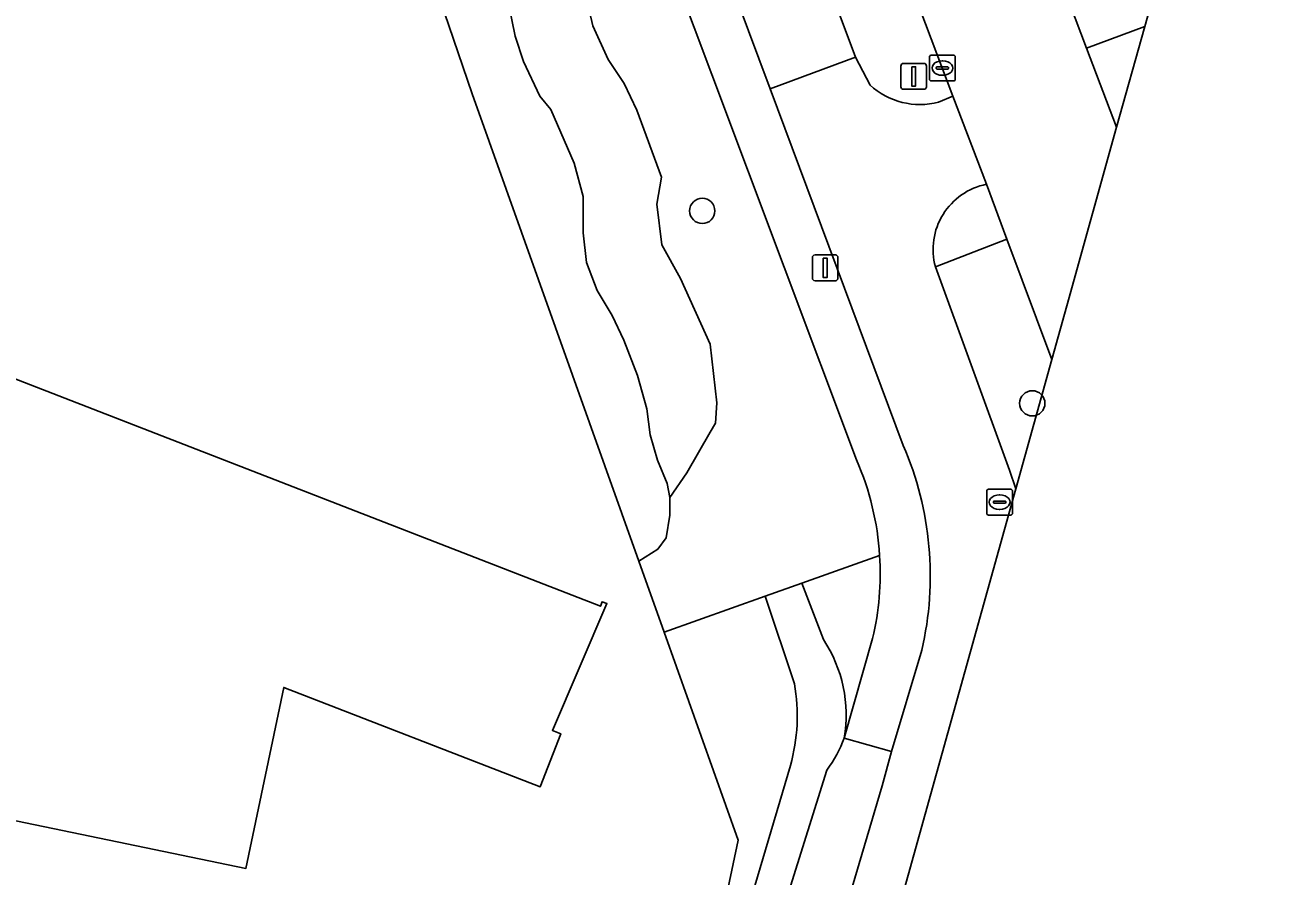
# Model space of a CAD drawing. Extents: x 157692 to 159674, y 381452 to 383291.
# Drawn here: x 158780.47 to 158828.64, y 381955.47 to 381988.43 of the extents above; entities that cross this region are included whole.
import ezdxf

# ---------------------------------------------------------------- set-up
doc = ezdxf.new("R2010")
doc.units = 0
for name, color, linetype in [('IMGEO_Berm_groen', 7, 'Continuous'), ('IMGEO_Boom', 7, 'Continuous'), ('IMGEO_Erf', 7, 'Continuous'), ('IMGEO_Fietspad_gesloten', 7, 'Continuous'), ('IMGEO_Groenvoorziening', 7, 'Continuous'), ('IMGEO_Hek', 7, 'Continuous'), ('IMGEO_Kolk', 7, 'Continuous'), ('IMGEO_Lichtmast', 7, 'Continuous'), ('IMGEO_Pand', 7, 'Continuous'), ('IMGEO_Rijbaan_lokaal_open', 7, 'Continuous'), ('IMGEO_Rioolput', 7, 'Continuous'), ('IMGEO_Verkeersbordpaal', 7, 'Continuous'), ('IMGEO_Voetpad_open', 7, 'Continuous')]:
    doc.layers.add(name, color=color, linetype=linetype)

msp = doc.modelspace()

# ---------------------------------------------------------------- linework, layer by layer
at = {"layer": 'IMGEO_Berm_groen'}
for points in [[(158806.392, 382027.71), (158821.579, 381987.522), (158823.826, 381988.369), (158828.643, 382005.655)], [(158797.711, 382027.016), (158812.631, 381987.183), (158813.192, 381986.098)], [(158815.847, 381985.433), (158816.403, 381985.672), (158812.642, 381995.615)], [(158818.839, 381970.471), (158820.232, 381975.47), (158820.232, 381975.471), (158818.489, 381980.13), (158815.721, 381979.06), (158818.595, 381971.194), (158818.839, 381970.471), (158818.839, 381970.471)]]:
    msp.add_lwpolyline(points, dxfattribs=at)
msp.add_arc((158815.129, 381988.2), 2.858, 227.3337, 284.543, dxfattribs=at)
at = {"layer": 'IMGEO_Boom'}
for centre in [(158806.697, 381981.226), (158819.474, 381973.776)]:
    msp.add_circle(centre, 0.489, dxfattribs=at)
at = {"layer": 'IMGEO_Erf'}
msp.add_lwpolyline([(158807.124, 381952.287), (158808.091, 381956.861), (158805.222, 381964.91), (158804.242, 381967.659), (158797.792, 381985.757), (158794.203, 381996.276), (158791.398, 382004.912), (158787.515, 382016.319), (158786.523, 382015.913), (158778.888, 382035.503), (158778.315, 382036.37), (158777.286, 382037.926), (158775.33, 382040.401), (158772.553, 382042.313), (158745.995, 382047.802), (158735.171, 382050.057)], dxfattribs=at)
msp.add_lwpolyline([(158751.209, 381971.595), (158753.011, 381971.248), (158753.386, 381972.934), (158759.001, 381971.744), (158759.411, 381974.392), (158759.738, 381974.353), (158760.458, 381979.445), (158772.07, 381977.833), (158802.75, 381965.918), (158802.816, 381966.092), (158803.006, 381966.02), (158800.893, 381961.113), (158801.219, 381960.986), (158800.425, 381958.934), (158790.489, 381962.777), (158789.027, 381955.769), (158749.599, 381963.931)], close=True, dxfattribs=at)
at = {"layer": 'IMGEO_Fietspad_gesloten'}
for points in [[(158793.751, 382027.353), (158803.769, 382000.822), (158809.322, 381985.948), (158812.631, 381987.183), (158797.711, 382027.016)], [(158822.739, 381984.467), (158823.826, 381988.369), (158821.579, 381987.522), (158822.739, 381984.467), (158822.739, 381984.467)], [(158813.192, 381986.098), (158812.631, 381987.183), (158809.322, 381985.948), (158814.476, 381972.144)], [(158817.698, 381982.257), (158816.403, 381985.672), (158815.847, 381985.433)], [(158701.997, 381887.618), (158703.315, 381887.715), (158735.352, 381883.031), (158759.536, 381887.05), (158780.958, 381897.186), (158799.381, 381916.828), (158810.346, 381939.992), (158818.839, 381970.471), (158818.839, 381970.471), (158818.595, 381971.194), (158815.721, 381979.06)], [(158815.193, 381964.217), (158814.021, 381960.298), (158813.659, 381958.968), (158811.232, 381950.768), (158808.568, 381942.38)]]:
    msp.add_lwpolyline(points, dxfattribs=at)
for centre, radius, start, end in [((158815.129, 381988.2), 2.858, 227.3337, 284.543), ((158818.211, 381979.73), 2.579, 101.4849, 195.0504), ((158802.852, 381967.097), 12.673, 346.8661, 23.4706)]:
    msp.add_arc(centre, radius, start, end, dxfattribs=at)
at = {"layer": 'IMGEO_Groenvoorziening'}
for points in [[(158812.671, 381971.586), (158807.065, 381986.509), (158791.945, 382026.759)], [(158794.203, 381996.276), (158797.792, 381985.757), (158804.242, 381967.659), (158804.973, 381968.127), (158805.292, 381968.574), (158805.441, 381969.44), (158805.438, 381970.136), (158805.342, 381970.674), (158804.961, 381971.573), (158804.677, 381972.552), (158804.544, 381973.561), (158804.187, 381974.855), (158803.655, 381976.221), (158803.209, 381977.171), (158802.632, 381978.146), (158802.212, 381979.228), (158802.091, 381980.371), (158802.091, 381981.78), (158801.738, 381983.07), (158800.836, 381985.151), (158800.408, 381985.664), (158799.777, 381987.007), (158799.447, 381987.985), (158799.083, 381989.839)], [(158799.083, 381989.839), (158799.447, 381987.985), (158799.777, 381987.007), (158800.408, 381985.664), (158800.836, 381985.151), (158801.738, 381983.07), (158802.091, 381981.78), (158802.091, 381980.371), (158802.212, 381979.228), (158802.632, 381978.146), (158803.209, 381977.171), (158803.655, 381976.221), (158804.187, 381974.855), (158804.544, 381973.561), (158804.677, 381972.552), (158804.961, 381971.573), (158805.342, 381970.674), (158805.438, 381970.136), (158806.094, 381971.079), (158807.007, 381972.664), (158807.203, 381973.005), (158807.264, 381973.792), (158807.006, 381976.064), (158805.847, 381978.606), (158805.135, 381979.91), (158804.943, 381981.49), (158805.114, 381982.535), (158804.159, 381985.128), (158803.667, 381986.154), (158803.052, 381987.085), (158802.456, 381988.389), (158801.974, 381990.504)], [(158801.974, 381990.504), (158802.456, 381988.389), (158803.052, 381987.085), (158803.667, 381986.154), (158804.159, 381985.128), (158805.114, 381982.535), (158804.943, 381981.49), (158805.135, 381979.91), (158805.847, 381978.606), (158807.006, 381976.064), (158807.264, 381973.792), (158807.203, 381973.005), (158807.007, 381972.664), (158806.094, 381971.079), (158805.438, 381970.136), (158805.441, 381969.44), (158805.292, 381968.574), (158804.973, 381968.127), (158804.242, 381967.659), (158805.222, 381964.91), (158809.133, 381966.304), (158810.554, 381966.81), (158813.564, 381967.884)], [(158813.564, 381967.884), (158810.554, 381966.81), (158811.391, 381964.626)], [(158811.391, 381964.626), (158810.554, 381966.81), (158809.133, 381966.304), (158810.265, 381962.919)], [(158810.265, 381962.919), (158809.133, 381966.304), (158805.222, 381964.91), (158808.091, 381956.861), (158807.124, 381952.287), (158804.708, 381950.306), (158795.014, 381942.671), (158796.605, 381942.261), (158798.662, 381943.092), (158803.879, 381947.112)], [(158812.196, 381960.818), (158813.293, 381964.674)], [(158808.568, 381942.38), (158811.232, 381950.768), (158813.659, 381958.968), (158814.021, 381960.298), (158812.196, 381960.818)], [(158810.109, 381959.758), (158807.871, 381952.182), (158807.096, 381950.431)], [(158807.096, 381950.431), (158807.871, 381952.182), (158810.109, 381959.758)], [(158808.106, 381948.693), (158811.518, 381959.579)], [(158811.518, 381959.579), (158808.106, 381948.693)]]:
    msp.add_lwpolyline(points, dxfattribs=at)
for centre, radius, start, end in [((158802.591, 381967.196), 10.994, 3.5884, 23.5353), ((158802.618, 381967.192), 10.967, 346.7292, 3.6195), ((158806.959, 381961.7), 5.311, 350.4405, 33.4323), ((158806.959, 381961.7), 5.311, 350.4405, 33.4323), ((158803.337, 381961.677), 7.038, 344.1814, 10.1679), ((158803.337, 381961.677), 7.038, 344.1814, 10.1679), ((158807.415, 381962.629), 5.113, 323.373, 339.2506), ((158807.415, 381962.629), 5.113, 323.373, 339.2506)]:
    msp.add_arc(centre, radius, start, end, dxfattribs=at)
at = {"layer": 'IMGEO_Hek'}
for points in [[(158804.242, 381967.659), (158797.792, 381985.757), (158794.203, 381996.276)], [(158805.222, 381964.91), (158804.242, 381967.659)], [(158804.708, 381950.306), (158807.124, 381952.287), (158808.091, 381956.861), (158805.222, 381964.91)]]:
    msp.add_lwpolyline(points, dxfattribs=at)
at = {"layer": 'IMGEO_Kolk'}
for p, q in [((158815.492, 381986.33), (158815.492, 381987.182)), ((158815.567, 381987.256), (158816.419, 381987.256)), ((158816.493, 381987.182), (158816.493, 381986.33)), ((158815.751, 381986.75), (158815.751, 381986.762)), ((158816.189, 381986.713), (158815.791, 381986.713)), ((158815.794, 381986.799), (158816.192, 381986.799)), ((158815.98, 381987.036), (158816.005, 381987.036)), ((158816.235, 381986.762), (158816.235, 381986.75)), ((158816.419, 381986.256), (158815.567, 381986.256)), ((158816.003, 381986.476), (158815.978, 381986.476))]:
    msp.add_line(p, q, dxfattribs=at)
for points in [[(158815.492, 381986.33), (158815.492, 381987.182)], [(158815.567, 381987.256), (158816.419, 381987.256)], [(158816.493, 381987.182), (158816.493, 381986.33)], [(158816.419, 381986.256), (158815.567, 381986.256)]]:
    msp.add_lwpolyline(points, dxfattribs=at)
for centre, radius, start, end in [((158815.569, 381987.18), 0.0765, 91.552, 178.448), ((158815.569, 381987.18), 0.0765, 91.552, 178.448), ((158816.417, 381987.18), 0.0765, 1.552, 88.448), ((158816.417, 381987.18), 0.0765, 1.552, 88.448), ((158815.791, 381986.759), 0.0403, 85.8775, 175.7526), ((158815.788, 381986.749), 0.0366, 178.938, 274.7102), ((158816.192, 381986.756), 0.043, 264.8664, 352.4533), ((158816.196, 381986.761), 0.0386, 1.7309, 96.639), ((158815.569, 381986.332), 0.0765, 181.552, 268.448), ((158815.569, 381986.332), 0.0765, 181.552, 268.448), ((158816.417, 381986.332), 0.0765, 271.552, 358.448), ((158816.417, 381986.332), 0.0765, 271.552, 358.448)]:
    msp.add_arc(centre, radius, start, end, dxfattribs=at)
for centre, major_axis, ratio, start_param, end_param in [((158815.979, 381986.756), (-0.387, 0.002), 0.722429, 4.712389, 7.853982), ((158816.004, 381986.756), (-0.39, 0.002), 0.717154, 1.570796, 4.712389)]:
    msp.add_ellipse(centre, major_axis=major_axis, ratio=ratio, start_param=start_param, end_param=end_param, dxfattribs=at)
at = {"layer": 'IMGEO_Lichtmast'}
for p, q in [((158811.061, 381979.521), (158811.851, 381979.521)), ((158811.851, 381979.521), (158811.061, 381979.521)), ((158810.961, 381978.621), (158810.961, 381979.421)), ((158810.961, 381979.421), (158810.961, 381978.621)), ((158811.951, 381979.421), (158811.951, 381978.621)), ((158811.951, 381978.621), (158811.951, 381979.421)), ((158811.851, 381978.521), (158811.061, 381978.521)), ((158811.061, 381978.521), (158811.851, 381978.521))]:
    msp.add_line(p, q, dxfattribs=at)
msp.add_lwpolyline([(158811.381, 381979.396), (158811.531, 381979.396), (158811.531, 381978.646), (158811.381, 381978.646), (158811.381, 381979.396)], dxfattribs=at)
for centre, start, end in [((158811.061, 381979.421), 90, 180), ((158811.061, 381979.421), 90, 180), ((158811.851, 381979.421), 0, 90), ((158811.851, 381979.421), 360, 90), ((158811.061, 381978.621), 180, 270), ((158811.061, 381978.621), 180, 270), ((158811.851, 381978.621), 270, 0), ((158811.851, 381978.621), 270, 0)]:
    msp.add_arc(centre, 0.1, start, end, dxfattribs=at)
at = {"layer": 'IMGEO_Pand'}
msp.add_lwpolyline([(158801.219, 381960.986), (158800.893, 381961.113), (158803.006, 381966.02), (158802.816, 381966.092), (158802.75, 381965.918), (158772.07, 381977.833), (158760.458, 381979.445), (158759.738, 381974.353), (158759.411, 381974.392), (158759.001, 381971.744), (158753.386, 381972.934), (158753.011, 381971.248), (158751.209, 381971.595), (158749.599, 381963.931), (158789.027, 381955.769), (158790.489, 381962.777), (158800.425, 381958.934)], close=True, dxfattribs=at)
at = {"layer": 'IMGEO_Rijbaan_lokaal_open'}
for points in [[(158822.739, 381984.467), (158822.739, 381984.467), (158821.579, 381987.522), (158806.392, 382027.71)], [(158802.291, 382023.104), (158812.642, 381995.615), (158816.403, 381985.672), (158817.698, 381982.257), (158818.489, 381980.13), (158820.232, 381975.471), (158820.232, 381975.47), (158820.81, 381977.544), (158822.739, 381984.467)]]:
    msp.add_lwpolyline(points, dxfattribs=at)
at = {"layer": 'IMGEO_Rioolput'}
for p, q in [((158817.709, 381969.523), (158817.709, 381970.375)), ((158817.784, 381970.449), (158818.636, 381970.449)), ((158818.71, 381970.375), (158818.71, 381969.523)), ((158817.968, 381969.943), (158817.968, 381969.955)), ((158818.406, 381969.906), (158818.008, 381969.906)), ((158818.011, 381969.992), (158818.409, 381969.992)), ((158818.197, 381970.229), (158818.222, 381970.229)), ((158818.452, 381969.955), (158818.452, 381969.943)), ((158818.636, 381969.449), (158817.784, 381969.449)), ((158818.22, 381969.669), (158818.195, 381969.669))]:
    msp.add_line(p, q, dxfattribs=at)
for points in [[(158817.709, 381969.523), (158817.709, 381970.375)], [(158817.784, 381970.449), (158818.636, 381970.449)], [(158818.71, 381970.375), (158818.71, 381969.523)], [(158818.636, 381969.449), (158817.784, 381969.449)]]:
    msp.add_lwpolyline(points, dxfattribs=at)
for centre, radius, start, end in [((158817.786, 381970.373), 0.0765, 91.552, 178.448), ((158817.786, 381970.373), 0.0765, 91.552, 178.448), ((158818.634, 381970.373), 0.0765, 1.552, 88.448), ((158818.634, 381970.373), 0.0765, 1.552, 88.448), ((158818.008, 381969.952), 0.0403, 85.8775, 175.7526), ((158818.005, 381969.942), 0.0366, 178.938, 274.7102), ((158818.409, 381969.949), 0.043, 264.8664, 352.4533), ((158818.413, 381969.954), 0.0386, 1.7309, 96.639), ((158817.786, 381969.525), 0.0765, 181.552, 268.448), ((158817.786, 381969.525), 0.0765, 181.552, 268.448), ((158818.634, 381969.525), 0.0765, 271.552, 358.448), ((158818.634, 381969.525), 0.0765, 271.552, 358.448)]:
    msp.add_arc(centre, radius, start, end, dxfattribs=at)
for centre, major_axis, ratio, start_param, end_param in [((158818.196, 381969.949), (-0.387, 0.002), 0.722429, 4.712389, 7.853982), ((158818.221, 381969.949), (-0.39, 0.002), 0.717154, 1.570796, 4.712389)]:
    msp.add_ellipse(centre, major_axis=major_axis, ratio=ratio, start_param=start_param, end_param=end_param, dxfattribs=at)
at = {"layer": 'IMGEO_Verkeersbordpaal'}
for p, q in [((158814.385, 381986.034), (158814.385, 381986.834)), ((158814.385, 381986.834), (158814.385, 381986.034)), ((158814.485, 381986.934), (158815.275, 381986.934)), ((158815.275, 381986.934), (158814.485, 381986.934)), ((158815.375, 381986.834), (158815.375, 381986.034)), ((158815.375, 381986.034), (158815.375, 381986.834)), ((158815.275, 381985.934), (158814.485, 381985.934)), ((158814.485, 381985.934), (158815.275, 381985.934))]:
    msp.add_line(p, q, dxfattribs=at)
msp.add_lwpolyline([(158814.805, 381986.809), (158814.955, 381986.809), (158814.955, 381986.059), (158814.805, 381986.059), (158814.805, 381986.809)], dxfattribs=at)
for centre, start, end in [((158814.485, 381986.834), 90, 180), ((158814.485, 381986.834), 90, 180), ((158815.275, 381986.834), 0, 90), ((158815.275, 381986.834), 360, 90), ((158814.485, 381986.034), 180, 270), ((158814.485, 381986.034), 180, 270), ((158815.275, 381986.034), 270, 0), ((158815.275, 381986.034), 270, 0)]:
    msp.add_arc(centre, 0.1, start, end, dxfattribs=at)
at = {"layer": 'IMGEO_Voetpad_open'}
for points in [[(158809.322, 381985.948), (158803.769, 382000.822), (158793.751, 382027.353)], [(158791.945, 382026.759), (158807.065, 381986.509), (158812.671, 381971.586)], [(158814.476, 381972.144), (158809.322, 381985.948)], [(158815.721, 381979.06), (158818.489, 381980.13), (158817.698, 381982.257)], [(158813.293, 381964.674), (158812.196, 381960.818), (158814.021, 381960.298), (158815.193, 381964.217)]]:
    msp.add_lwpolyline(points, dxfattribs=at)
for centre, radius, start, end in [((158818.211, 381979.73), 2.579, 101.4849, 195.0504), ((158802.852, 381967.097), 12.673, 346.8661, 23.4706), ((158802.591, 381967.196), 10.994, 3.5884, 23.5353), ((158802.618, 381967.192), 10.967, 346.7292, 3.6195)]:
    msp.add_arc(centre, radius, start, end, dxfattribs=at)

doc.saveas('drawing.dxf')
